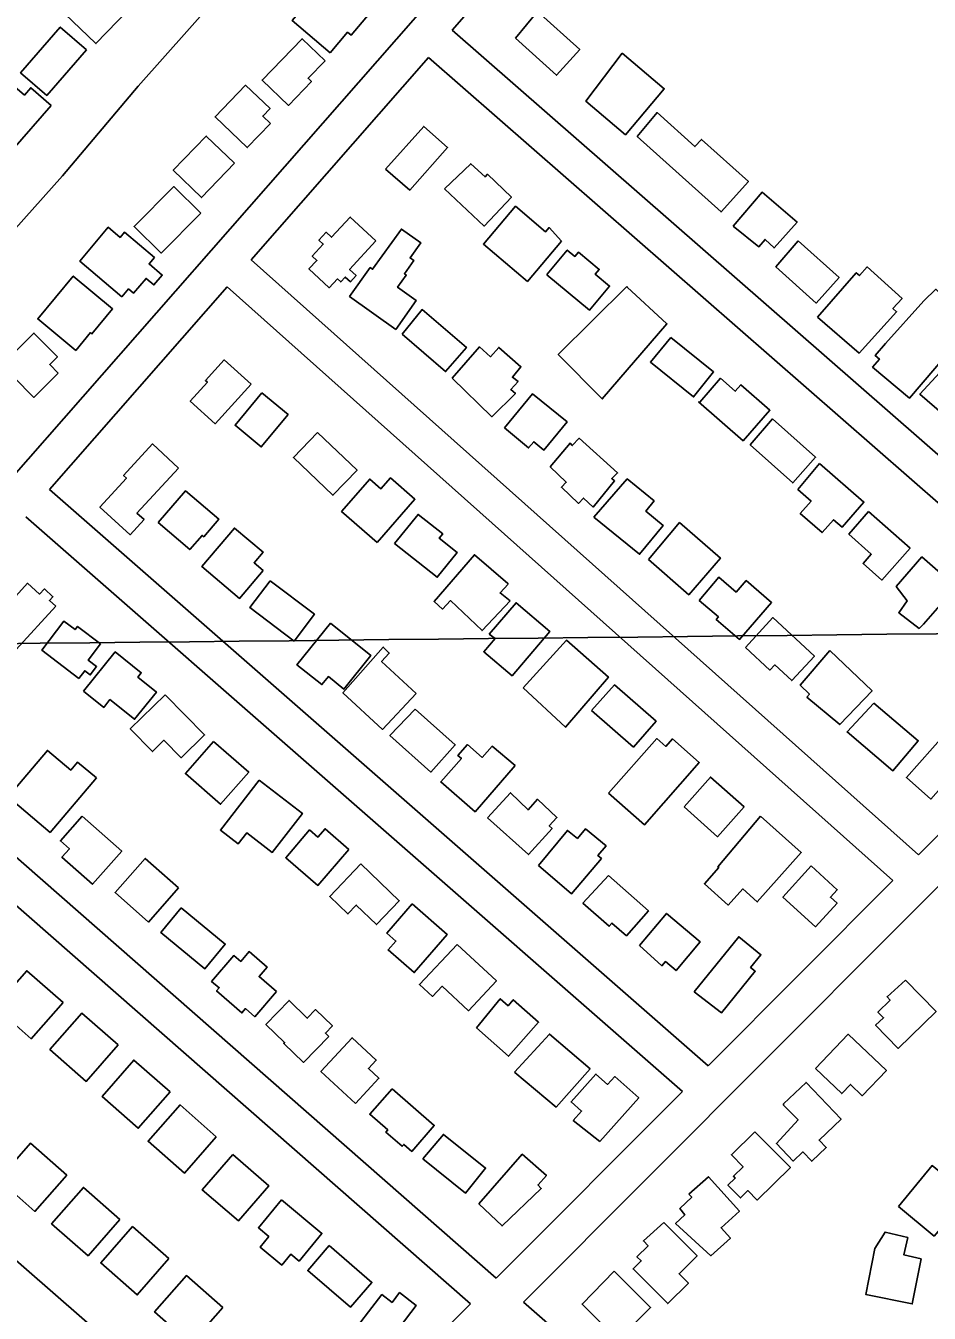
# Model space of a CAD drawing. Extents: x 3598634 to 3636690, y 517270 to 542944.
# Drawn here: x 3627733 to 3628481, y 528411 to 529477 of the extents above; entities that cross this region are included whole.
import ezdxf

# ---------------------------------------------------------------- set-up
doc = ezdxf.new("R2010")
doc.units = 0
for name, color, linetype in [('V-BLDG-OTLN', 7, 'Continuous'), ('V-GRID-MAJR', 7, 'Continuous'), ('V-ROAD-CNTR', 7, 'Continuous'), ('V-TOPO-SHOR', 7, 'Continuous')]:
    doc.layers.add(name, color=color, linetype=linetype)

msp = doc.modelspace()

# ---------------------------------------------------------------- linework, layer by layer
at = {"layer": 'V-BLDG-OTLN'}
for points in [[(3627984.7, 529454.4), (3627953.2, 529481), (3627970.5, 529501.5), (3627969.4, 529502.5), (3627984.3, 529520.1), (3627997.3, 529509.1), (3627994.6, 529505.9), (3628017.1, 529486.9), (3628002, 529469), (3627999, 529471.4)], [(3627817.5, 529489.8), (3627790.6, 529461.9), (3627764.9, 529486.7), (3627772.7, 529494.9), (3627767.8, 529499.7), (3627777.7, 529510), (3627782.1, 529505.7), (3627791.3, 529515.2)], [(3628137.9, 529466.4), (3628156.3, 529488.4), (3628191.2, 529457), (3628172.1, 529435.7)], [(3627782.8, 529456.8), (3627750, 529419), (3627728.3, 529437.8), (3627761.1, 529475.6)], [(3627980.4, 529447.7), (3627966.3, 529433.2), (3627969.1, 529430.5), (3627950, 529410.7), (3627928.2, 529431.7), (3627961.4, 529466)], [(3628226.3, 529454.1), (3628261.2, 529424.5), (3628229, 529386.5), (3628196.2, 529414.3)], [(3627753.6, 529410.8), (3627721.9, 529374.2), (3627693.1, 529399.1), (3627719.5, 529429.6), (3627731.4, 529419.3), (3627736.7, 529425.4)], [(3627935.1, 529395.8), (3627916, 529375.8), (3627889.3, 529401.2), (3627914.5, 529427.5), (3627934.8, 529408.2), (3627928.8, 529401.9)], [(3628238.7, 529385.1), (3628255.3, 529404.8), (3628286.6, 529376.7), (3628292, 529382.6), (3628330.8, 529347.7), (3628308.2, 529322.6)], [(3628030.5, 529357.9), (3628062.1, 529393.4), (3628081.8, 529375.9), (3628050.6, 529340.7)], [(3627905.4, 529362.8), (3627878.1, 529334.5), (3627854.7, 529357.1), (3627882, 529385.4)], [(3628079.2, 529341.8), (3628101, 529362.5), (3628112.8, 529351.6), (3628114.8, 529353.7), (3628134.7, 529334.8), (3628112, 529310.8)], [(3627877.4, 529321.5), (3627844.6, 529288.5), (3627822.3, 529310.5), (3627855.1, 529343.6)], [(3628318.3, 529310.7), (3628342.1, 529338.8), (3628371.1, 529314.1), (3628352.1, 529292.8), (3628344.7, 529299.8), (3628339.6, 529293.7)], [(3628176.2, 529298.3), (3628147.9, 529265), (3628111.5, 529295.9), (3628138.1, 529327.2), (3628162.9, 529306.2), (3628165.8, 529309.6)], [(3628022.5, 529298.5), (3628000.6, 529274.9), (3628006.1, 529269.8), (3628001.4, 529264.7), (3627997.1, 529268.6), (3627993.3, 529264.6), (3627990.6, 529267.1), (3627983.8, 529259.7), (3627967, 529275.3), (3627973.6, 529282.4), (3627969.7, 529286), (3627978.8, 529295.9), (3627975.2, 529299.2), (3627981.2, 529305.7), (3627985.7, 529301.6), (3628001.2, 529318.3)], [(3627812.2, 529252.3), (3627777.2, 529281.9), (3627800.8, 529309.8), (3627810.7, 529301.4), (3627814.4, 529305.8), (3627839.1, 529284.8), (3627834.6, 529279.5), (3627845.6, 529270.2), (3627838.7, 529262.1), (3627832.2, 529267.5), (3627821.9, 529255.3), (3627817.7, 529258.8)], [(3628038.9, 529225.3), (3628000.7, 529252.6), (3628017.8, 529276.4), (3628019.7, 529275.1), (3628043.6, 529308.4), (3628059.7, 529296.9), (3628050.8, 529284.5), (3628053.9, 529282.3), (3628046.1, 529271.4), (3628047.6, 529270.3), (3628040.4, 529260.2), (3628055.9, 529249.1)], [(3628372.1, 529298.6), (3628405.9, 529268.2), (3628386.9, 529247.1), (3628353.6, 529277.1)], [(3628163.9, 529270.5), (3628164.3, 529271), (3628180.9, 529290.9), (3628187.2, 529285.7), (3628190.2, 529289.3), (3628207.4, 529275), (3628204, 529271), (3628215.9, 529261.1), (3628199.2, 529241.1)], [(3628388, 529235.4), (3628420.1, 529272.2), (3628422.7, 529269.9), (3628429.1, 529277), (3628458.1, 529251), (3628450.5, 529242.6), (3628453.5, 529239.9), (3628422.6, 529205.7)], [(3627773.9, 529207.8), (3627742.5, 529234), (3627771.9, 529269.4), (3627804.5, 529242.3), (3627787.4, 529221.6), (3627786.2, 529222.6)], [(3628230.2, 529260.8), (3628230.5, 529260.2), (3628263.4, 529229.9), (3628209.8, 529167.7), (3628173.4, 529204.5)], [(3628515.8, 529228.8), (3628464.2, 529168.2), (3628433.7, 529194.1), (3628439.3, 529200.7), (3628435.9, 529203.6), (3628444.4, 529213.5), (3628476.2, 529248.9), (3628486, 529258.5)], [(3628044.1, 529221.2), (3628060.7, 529241.7), (3628097.4, 529210.4), (3628080.2, 529190.3)], [(3627759.5, 529189), (3627739.2, 529168.9), (3627706, 529202.4), (3627718.3, 529214.6), (3627724.9, 529207.9), (3627739.3, 529222.2), (3627758.8, 529202.5), (3627752.4, 529196.1)], [(3628266.5, 529218.5), (3628302, 529190), (3628285.5, 529169.4), (3628249.7, 529198.2)], [(3628085.5, 529185), (3628108.1, 529210.8), (3628117.4, 529202.6), (3628124.2, 529210.3), (3628142.5, 529194.3), (3628135.5, 529185.7), (3628140.1, 529182.1), (3628134.1, 529175.6), (3628137.9, 529172.3), (3628118.5, 529153)], [(3627919.1, 529179.8), (3627889.4, 529147.1), (3627868.8, 529165.9), (3627883, 529181.5), (3627881.3, 529183), (3627896.8, 529200)], [(3628492.6, 529193.2), (3628526, 529164.2), (3628506.9, 529142.2), (3628472.7, 529171.7)], [(3628289.6, 529165.2), (3628290.5, 529165), (3628307.8, 529184.8), (3628320, 529174.1), (3628324.6, 529179.4), (3628348.6, 529158.3), (3628326.4, 529133)], [(3627928.1, 529172.7), (3627949.8, 529154.8), (3627927.5, 529127.9), (3627905.8, 529145.9)], [(3628128.9, 529143.7), (3628152.2, 529172), (3628180.7, 529148.6), (3628161.6, 529125.3), (3628153.1, 529132.3), (3628148.8, 529127.1)], [(3628332.2, 529129.6), (3628350.8, 529151.1), (3628386.5, 529119.4), (3628367.6, 529098.2)], [(3627974.1, 529140), (3628006.8, 529108.8), (3627986.9, 529088), (3627954.2, 529119.2)], [(3628166.6, 529111.4), (3628183.2, 529131.1), (3628185, 529129.1), (3628190.6, 529135.1), (3628222.5, 529106.4), (3628217.7, 529101.7), (3628220.1, 529099.8), (3628202.2, 529078.2), (3628194.4, 529085.6), (3628190.2, 529081.2), (3628176.1, 529094.6), (3628180, 529098.7)], [(3627859, 529110.5), (3627824.6, 529073.2), (3627830.5, 529067.8), (3627818.9, 529055.2), (3627793.9, 529078.2), (3627815.9, 529102.1), (3627813.5, 529104.4), (3627837.4, 529130.4)], [(3628389.8, 529114.3), (3628426.5, 529082.3), (3628408.4, 529061.5), (3628401.3, 529067.7), (3628391.9, 529057), (3628373.8, 529072.7), (3628382.8, 529083.1), (3628371.8, 529092.7)], [(3628023.5, 529048.8), (3627994, 529074.6), (3628017.3, 529101.3), (3628026.6, 529093.3), (3628034.5, 529102.3), (3628054.7, 529084.6)], [(3628203, 529069.9), (3628230.5, 529101.4), (3628252.7, 529083.2), (3628245.8, 529074.8), (3628260.2, 529063), (3628240.7, 529039.1)], [(3627842.3, 529065.4), (3627864.9, 529091.7), (3627892.4, 529068.2), (3627879.9, 529053.6), (3627878.5, 529054.7), (3627868.4, 529043)], [(3628037.9, 529048.1), (3628057.4, 529072.1), (3628077.8, 529055.9), (3628074.9, 529052.3), (3628089.6, 529040.6), (3628073.2, 529020)], [(3628430.4, 529074.4), (3628464.7, 529044), (3628441.3, 529017.7), (3628425.8, 529031.5), (3628432.6, 529039.1), (3628414, 529055.6)], [(3627929.1, 529025.7), (3627909.6, 529002.5), (3627878.4, 529028.8), (3627905.3, 529060.8), (3627929, 529040.9), (3627921.6, 529032)], [(3628248.1, 529034.6), (3628273.9, 529065.3), (3628307.7, 529035.9), (3628281.4, 529005.6)], [(3628133.7, 529000.4), (3628110.4, 528975.8), (3628084.1, 529000.7), (3628077.5, 528993.7), (3628070.6, 529000), (3628104, 529038.6), (3628131.8, 529014.8), (3628131.9, 529014.2), (3628125.2, 529007)], [(3628453.1, 529012.4), (3628474.5, 529036.9), (3628502.8, 529012.2), (3628475.7, 528981.2), (3628472.2, 528977.7), (3628455.3, 528990.7), (3628462.2, 529000.5)], [(3627757.5, 528996.1), (3627724.7, 528960.3), (3627704.7, 528978.6), (3627721.5, 528996.9), (3627719.3, 528998.9), (3627734.1, 529015.1), (3627744, 529006.1), (3627748, 529010.4), (3627755, 529003.9), (3627752.2, 529000.9)], [(3627935, 529017.1), (3627971.5, 528989.4), (3627954.7, 528967.2), (3627918.1, 528994.9)], [(3628290.2, 529000.9), (3628306.3, 529020.1), (3628320.7, 529007.7), (3628329, 529017.3), (3628350, 528999.1), (3628323.5, 528968.5), (3628304.2, 528985.1), (3628306, 528987.2)], [(3628116.2, 528972.8), (3628138.5, 528998.9), (3628166.5, 528975), (3628135.2, 528938.4), (3628111.8, 528958.4), (3628121.1, 528969.4)], [(3627776.5, 528936.2), (3627745.9, 528959.6), (3627764.2, 528983.7), (3627773.4, 528976.7), (3627775.4, 528979.3), (3627794.4, 528964.8), (3627784.1, 528951.4), (3627791.2, 528946), (3627786, 528939.2), (3627781.4, 528942.6)], [(3628328.5, 528961.8), (3628351.2, 528986.6), (3628385.5, 528954.7), (3628366.7, 528934.5), (3628352.7, 528947.5), (3628348.6, 528943.1)], [(3627984.9, 528982.1), (3628018.3, 528955.1), (3627996, 528927.4), (3627983.1, 528937.8), (3627977.7, 528931.1), (3627957.1, 528947.6)], [(3628055.7, 528923.9), (3628028, 528894), (3627995.2, 528924.4), (3628028.5, 528962.2), (3628033.5, 528957.2), (3628027.2, 528950.4)], [(3628144.5, 528928.4), (3628180.2, 528967.9), (3628214.9, 528937.3), (3628179.4, 528895.8)], [(3627780.5, 528925.6), (3627806.6, 528958.2), (3627828.2, 528940.9), (3627825.3, 528937.3), (3627840.7, 528925), (3627822.6, 528902.4), (3627802.2, 528918.7), (3627797.1, 528912.3)], [(3628398.3, 528959.5), (3628433.3, 528926), (3628406.5, 528898), (3628379.3, 528920.8), (3628381.4, 528923.3), (3628373.8, 528930.6)], [(3628201, 528909.7), (3628220, 528930.9), (3628254.4, 528900.8), (3628235.6, 528879.4)], [(3627847.9, 528922.7), (3627880.6, 528889.5), (3627861.2, 528870.5), (3627846.9, 528885), (3627837.5, 528875.7), (3627819.1, 528894.4)], [(3628054.9, 528910.9), (3628088.1, 528881.2), (3628068, 528858.7), (3628034.1, 528889)], [(3628434.8, 528915.7), (3628471.5, 528884.7), (3628450.5, 528859.8), (3628412.5, 528892)], [(3628494.1, 528890.7), (3628513.3, 528871.8), (3628481.9, 528836.3), (3628461.7, 528854.1)], [(3627791, 528853.9), (3627752.7, 528808.7), (3627717.9, 528838.1), (3627750.5, 528876.6), (3627769.8, 528860.3), (3627775.5, 528867)], [(3627888.1, 528884.1), (3627917.2, 528858.7), (3627893.9, 528832), (3627864.8, 528857.4)], [(3628137.8, 528864.1), (3628104.5, 528825.9), (3628076.2, 528850.5), (3628093.2, 528870), (3628090.4, 528872.4), (3628098.4, 528881.4), (3628110.5, 528870.9), (3628118.7, 528880.1)], [(3628214.9, 528841.3), (3628255, 528886.4), (3628262.4, 528879.9), (3628267.9, 528886.2), (3628290.2, 528866.5), (3628244.7, 528814.9)], [(3627925.8, 528852.1), (3627961.6, 528824.4), (3627936.7, 528792.2), (3627915.6, 528808.5), (3627908.4, 528799.2), (3627893.7, 528810.6)], [(3628277.6, 528829.8), (3628299.4, 528854.5), (3628327.2, 528829.9), (3628305.3, 528805.1)], [(3628114.9, 528820.9), (3628133.9, 528841.6), (3628148.5, 528827.3), (3628156.1, 528836.2), (3628172.3, 528821.2), (3628165.9, 528814.3), (3628165.9, 528814.3), (3628168.3, 528812.1), (3628148.7, 528790.4)], [(3627779.3, 528822.1), (3627812, 528793.2), (3627787.7, 528765.8), (3627762.5, 528788.1), (3627768.7, 528795.1), (3627761.3, 528801.7)], [(3628340.9, 528822.1), (3628374.6, 528792), (3628338.2, 528751.2), (3628326.1, 528761.9), (3628314.2, 528748.6), (3628294.4, 528766.2), (3628306.3, 528779.6), (3628305.6, 528780.2)], [(3628000.1, 528794.7), (3627974.4, 528764.8), (3627947.8, 528787.8), (3627967.6, 528810.8), (3627974.4, 528804.8), (3627980.4, 528811.7)], [(3628157, 528781.3), (3628181, 528810.4), (3628189.3, 528803.7), (3628196, 528811.7), (3628213, 528797.6), (3628206.3, 528789.5), (3628209.2, 528787.1), (3628184.5, 528758)], [(3627859.1, 528762.8), (3627834.1, 528734.5), (3627806.5, 528758.9), (3627831.5, 528787.2)], [(3628010, 528782.6), (3628041.8, 528752.2), (3628023, 528732.4), (3628006.2, 528748.5), (3627999.3, 528741.3), (3627984.2, 528755.7)], [(3628382.9, 528781), (3628404.4, 528761.2), (3628398.8, 528755), (3628404.2, 528750.1), (3628386.5, 528730.6), (3628359.4, 528755.1)], [(3628214.9, 528773), (3628248.1, 528743.9), (3628229.8, 528723.1), (3628217.8, 528733.6), (3628215.6, 528731), (3628193.8, 528750.2)], [(3628052.4, 528749.5), (3628081.5, 528724.1), (3628054.2, 528692.7), (3628032.6, 528711.4), (3628039, 528718.8), (3628031.4, 528725.4)], [(3627861.1, 528746.4), (3627897.7, 528716.3), (3627880.9, 528695.9), (3627844.3, 528725.9)], [(3628240.7, 528715.1), (3628263.1, 528741.6), (3628291, 528718.1), (3628270.9, 528694.3), (3628262.2, 528701.7), (3628259.3, 528698.3)], [(3628285.9, 528676.7), (3628322.8, 528722.3), (3628341.2, 528707.4), (3628332.7, 528696.9), (3628336.5, 528693.8), (3628308.7, 528659.4)], [(3627940.2, 528676.9), (3627922.2, 528656.1), (3627914.4, 528662.8), (3627911.5, 528659.3), (3627890.5, 528677.5), (3627892.7, 528680.1), (3627886.4, 528685.4), (3627904.8, 528706.7), (3627910.5, 528701.9), (3627917.5, 528710), (3627932.4, 528697.2), (3627925.7, 528689.4)], [(3628089.8, 528715.9), (3628122.2, 528685.8), (3628099.2, 528661), (3628077.3, 528681.4), (3628069.3, 528672.9), (3628058.5, 528682.9)], [(3627763.5, 528667.9), (3627733.4, 528694.2), (3627707, 528664.2), (3627737.1, 528637.8)], [(3628460.9, 528686.4), (3628486.2, 528660.3), (3628454.7, 528629.9), (3628436.2, 528649), (3628442.7, 528655.2), (3628438, 528660), (3628448.2, 528669.9), (3628445.6, 528672.6)], [(3627983.5, 528639.8), (3627962.4, 528618.2), (3627946.1, 528634), (3627946.8, 528634.8), (3627931.4, 528649.8), (3627950.6, 528669.6), (3627965.6, 528654.9), (3627972.5, 528662), (3627986.4, 528648.5), (3627980.7, 528642.5)], [(3628105.6, 528647), (3628125.4, 528671), (3628131.9, 528665.2), (3628136.2, 528670.1), (3628157.1, 528651.5), (3628132.1, 528623.4)], [(3627809, 528632.7), (3627779, 528659.1), (3627752.6, 528629), (3627782.7, 528602.6)], [(3628137.1, 528610.3), (3628166.1, 528641.7), (3628199.8, 528612.9), (3628171.8, 528581.3), (3628137.6, 528610)], [(3628386.3, 528613.1), (3628413.5, 528641.6), (3628445.1, 528611.6), (3628425.1, 528590.6), (3628415.3, 528600), (3628408.1, 528592.5), (3628386.5, 528613.1)], [(3628005.6, 528584.2), (3627976.9, 528610.8), (3628002.7, 528638.7), (3628022.7, 528620.2), (3628016.2, 528613.1), (3628024.9, 528605.1)], [(3627852.1, 528593.8), (3627822, 528620.2), (3627795.7, 528590.1), (3627825.7, 528563.8)], [(3628207.9, 528552.7), (3628185.8, 528570.3), (3628192.7, 528577.9), (3628184, 528585.6), (3628204.6, 528608.6), (3628214.3, 528600), (3628220.2, 528606.6), (3628240.1, 528589)], [(3628360, 528584), (3628378.6, 528601.7), (3628407.6, 528571.2), (3628389.4, 528554), (3628395.3, 528547.8), (3628383.3, 528536.4), (3628376, 528544.1), (3628368, 528536.5), (3628354.1, 528551.1), (3628372, 528570.6), (3628360, 528583)], [(3628035.8, 528596.5), (3628070.8, 528566.1), (3628052.1, 528544.6), (3628045.5, 528550.4), (3628044.2, 528548.8), (3628030.6, 528560.6), (3628032.2, 528562.4), (3628017.4, 528575.3)], [(3627890.3, 528556.7), (3627860.3, 528583.1), (3627833.9, 528553), (3627864, 528526.6)], [(3628061.3, 528538.4), (3628078.4, 528558.7), (3628113.3, 528530.8), (3628096.7, 528510)], [(3628336.3, 528560.9), (3628365.6, 528531.3), (3628338.2, 528504.3), (3628330.4, 528512.2), (3628324.2, 528506.1), (3628313.9, 528516.5), (3628319.9, 528522.5), (3628318.4, 528524), (3628326.5, 528531.9), (3628316.8, 528541.8)], [(3627766.5, 528525), (3627736.4, 528551.3), (3627710, 528521.2), (3627740.1, 528494.9)], [(3627903.9, 528541.9), (3627933.8, 528516.2), (3627908.6, 528487), (3627878.7, 528512.7)], [(3628107.7, 528501.1), (3628143.6, 528542.2), (3628163.6, 528524.7), (3628156.7, 528516.8), (3628156.6, 528516.8), (3628159.3, 528513.9), (3628126.9, 528482.9)], [(3628455.2, 528499), (3628482.9, 528532.9), (3628506, 528514), (3628499.4, 528506), (3628502.9, 528503.1), (3628494.2, 528492.3), (3628497.5, 528489.7), (3628484.5, 528474.5)], [(3627810.4, 528488.3), (3627780.3, 528514.7), (3627754, 528484.6), (3627784.1, 528458.2)], [(3628281.6, 528509.1), (3628297.8, 528523.6), (3628323.4, 528495.1), (3628308.2, 528481.4), (3628316, 528472.7), (3628299.8, 528458.1), (3628270.6, 528484.9), (3628278.1, 528492.1), (3628274.2, 528497.2), (3628283.9, 528506.7)], [(3627944.4, 528504.4), (3627977.8, 528476.7), (3627958.8, 528453.7), (3627951.9, 528459.4), (3627944.5, 528450.4), (3627926.5, 528465.3), (3627933.8, 528474.1), (3627925.2, 528481.3)], [(3627851.1, 528455.9), (3627821, 528482.3), (3627794.7, 528452.2), (3627824.8, 528425.8)], [(3628260.9, 528485.7), (3628288.4, 528458.1), (3628273.5, 528443.3), (3628281.2, 528435.6), (3628264, 528418.5), (3628235.4, 528447.2), (3628242.1, 528453.9), (3628238.6, 528457.4), (3628247.8, 528466.5), (3628243.9, 528470.5)], [(3628474, 528455.6), (3628466.5, 528418.3), (3628428, 528426.1), (3628435.6, 528464.2), (3628444, 528477.8), (3628462.8, 528473.2), (3628459.6, 528458.8)], [(3627983.7, 528466.6), (3628019.1, 528436.1), (3628001.4, 528415.5), (3627966, 528445.9)], [(3627895.7, 528415.3), (3627865.6, 528441.7), (3627839.2, 528411.6), (3627869.3, 528385.2)], [(3628219.8, 528445.3), (3628249.9, 528415.2), (3628223, 528388.4), (3628193.2, 528418.2)], [(3627998.9, 528389), (3628027.4, 528426), (3628035.8, 528419.5), (3628042, 528427.6), (3628055.9, 528416.9), (3628041.7, 528398.5), (3628044.7, 528396.3), (3628035.4, 528384.3), (3628032.3, 528386.7), (3628020.9, 528372)]]:
    msp.add_lwpolyline(points, close=True, dxfattribs=at)
at = {"layer": 'V-GRID-MAJR'}
msp.add_spline([(3602797.9, 528737.7), (3608075.8, 528784.9), (3613353.8, 528832.9), (3618631.7, 528881.6), (3623909.7, 528931.1), (3629187.6, 528981.4), (3634465.5, 529032.5), (3634465.6, 529032.5)], degree=3, dxfattribs=at)
at = {"layer": 'V-ROAD-CNTR'}
for points in [[(3628085.7, 529473), (3628716.2, 530191.9), (3628919.9, 530422.5)], [(3627178.6, 528484.9), (3627657.6, 529030.2), (3628267.8, 529726.1)], [(3628655.7, 528974.9), (3628085.7, 529473)], [(3627919.2, 529283), (3628066, 529450.4)], [(3628634.5, 528953.6), (3628066, 529450.4)], [(3628471.6, 528790.2), (3627919.2, 529283)], [(3627752.3, 529092.8), (3627899.4, 529260.5)], [(3628450.4, 528768.9), (3627899.4, 529260.5)], [(3628297.4, 528615.5), (3627752.3, 529092.8)], [(3628276.2, 528594.2), (3627732.6, 529070.2)], [(3628634.5, 528953.6), (3628471.6, 528790.2)], [(3628657.1, 528933.8), (3628144.7, 528419.8)], [(3627589.1, 528906.8), (3628122.1, 528439.6)], [(3627569.3, 528884.3), (3628100.9, 528418.4)], [(3628450.4, 528768.9), (3628297.4, 528615.5)], [(3627944.8, 528261.8), (3627423, 528717.7)], [(3628276.2, 528594.2), (3628122.1, 528439.6)], [(3628100.9, 528418.4), (3627944.8, 528261.8)], [(3628144.7, 528419.8), (3628456.2, 528146.8)]]:
    msp.add_lwpolyline(points, dxfattribs=at)
at = {"layer": 'V-TOPO-SHOR'}
msp.add_lwpolyline([(3628029.3, 529655.7), (3627825.6, 529426.8), (3627762.9, 529352.5), (3627584.3, 529152.7), (3627441.8, 528983.3), (3627228.2, 528741.1), (3627086.2, 528578.8)], dxfattribs=at)

doc.saveas('drawing.dxf')
